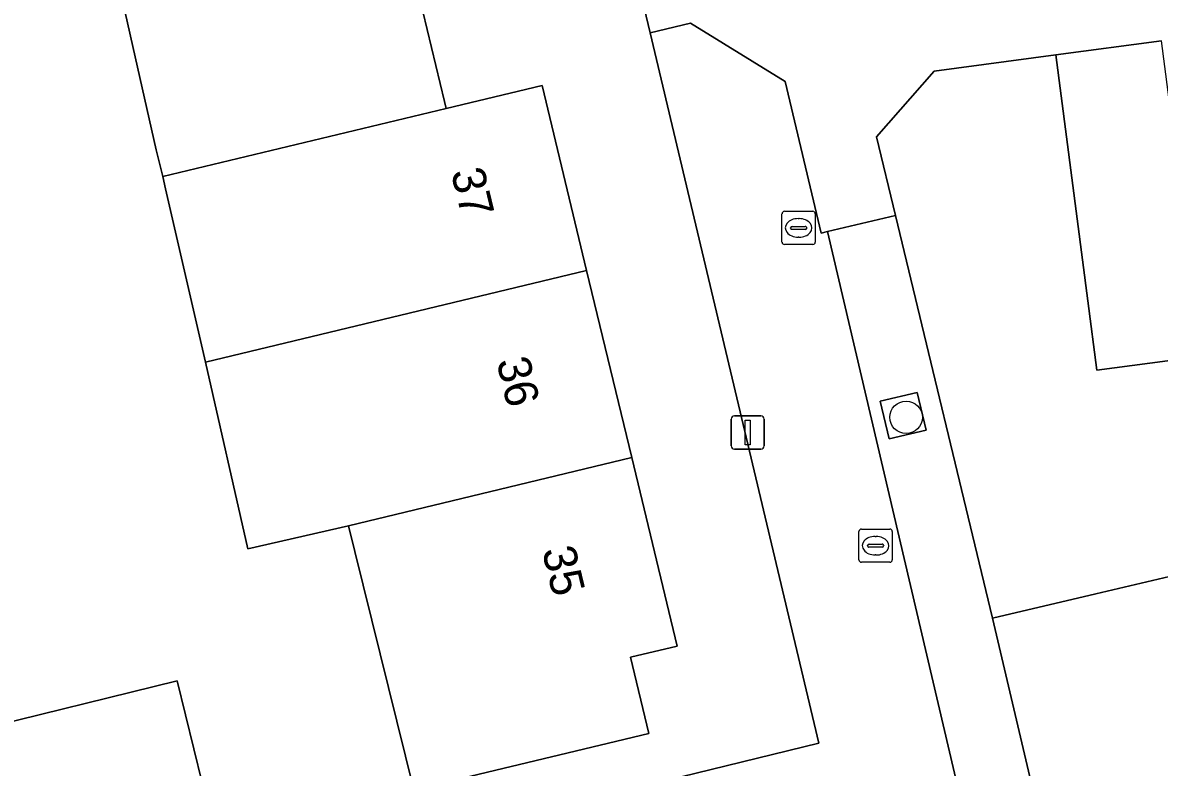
# Model space of a CAD drawing. Extents: x 158472 to 159562, y 388525 to 389606.
# Drawn here: x 159335.08 to 159369.27, y 388869.63 to 388892.04 of the extents above; entities that cross this region are included whole.
import ezdxf

# ---------------------------------------------------------------- set-up
doc = ezdxf.new("R2010")
doc.units = 0
for name, color, linetype in [('IMGEO_Boom', 7, 'Continuous'), ('IMGEO_Erf', 7, 'Continuous'), ('IMGEO_Groenvoorziening', 7, 'Continuous'), ('IMGEO_Kolk', 7, 'Continuous'), ('IMGEO_Lichtmast', 7, 'Continuous'), ('IMGEO_Pand', 7, 'Continuous'), ('IMGEO_Pand_nummerreeks', 7, 'Continuous'), ('IMGEO_Parkeervlak_open', 7, 'Continuous'), ('IMGEO_Rijbaan_lokaal_open', 7, 'Continuous'), ('IMGEO_Voetpad_open', 7, 'Continuous')]:
    doc.layers.add(name, color=color, linetype=linetype)

msp = doc.modelspace()

# ---------------------------------------------------------------- linework, layer by layer
at = {"layer": 'IMGEO_Boom'}
msp.add_circle((159361.653, 388880.161), 0.489, dxfattribs=at)
at = {"layer": 'IMGEO_Erf'}
for points in [[(159349.314, 388867.976), (159359.026, 388870.354), (159353.95, 388891.736), (159353.66, 388892.956), (159336.429, 388903.595), (159307.04, 388896.602), (159302.591, 388888.674), (159277.636, 388882.603)], [(159370.576, 388881.999), (159367.395, 388881.583), (159367.123, 388883.668), (159366.156, 388891.073), (159362.496, 388890.581), (159360.767, 388888.603), (159361.333, 388886.238), (159364.249, 388874.115), (159367.364, 388874.849), (159372.305, 388876.013)], [(159325.949, 388868.897), (159324.443, 388875.093), (159327.508, 388875.838), (159330.572, 388876.583), (159332.078, 388870.387), (159333.531, 388870.701), (159339.724, 388872.227), (159340.481, 388869.158)]]:
    msp.add_lwpolyline(points, dxfattribs=at)
msp.add_lwpolyline([(159346.844, 388868.949), (159345.064, 388876.122), (159344.878, 388876.897), (159341.854, 388876.206), (159340.572, 388881.818), (159339.378, 388887.042), (159339.291, 388887.406), (159339.096, 388888.215), (159337.524, 388895.156), (159337.31, 388895.105), (159336.738, 388897.481), (159340.578, 388898.404), (159341.088, 388896.286), (159344.529, 388897.114), (159345.093, 388894.769), (159346.458, 388895.097), (159347.765, 388889.663), (159347.815, 388889.456), (159350.703, 388890.15), (159352.043, 388884.579), (159353.397, 388878.947), (159354.761, 388873.277), (159353.359, 388872.94), (159353.91, 388870.649)], close=True, dxfattribs=at)
at = {"layer": 'IMGEO_Groenvoorziening'}
msp.add_lwpolyline([(159362.254, 388879.775), (159361.985, 388880.909), (159360.87, 388880.644), (159361.139, 388879.51)], close=True, dxfattribs=at)
at = {"layer": 'IMGEO_Kolk'}
for p, q in [((159357.919, 388885.436), (159357.919, 388886.288)), ((159357.994, 388886.362), (159358.846, 388886.362)), ((159358.92, 388886.288), (159358.92, 388885.436)), ((159358.178, 388885.856), (159358.178, 388885.868)), ((159358.221, 388885.905), (159358.619, 388885.905)), ((159358.407, 388886.142), (159358.432, 388886.142)), ((159358.662, 388885.868), (159358.662, 388885.856)), ((159358.616, 388885.819), (159358.218, 388885.819)), ((159358.43, 388885.582), (159358.405, 388885.582)), ((159358.846, 388885.362), (159357.994, 388885.362)), ((159360.235, 388875.871), (159360.235, 388876.723)), ((159360.31, 388876.797), (159361.162, 388876.797)), ((159361.236, 388876.723), (159361.236, 388875.871)), ((159360.494, 388876.291), (159360.494, 388876.303)), ((159360.537, 388876.34), (159360.935, 388876.34)), ((159360.723, 388876.577), (159360.748, 388876.577)), ((159360.978, 388876.303), (159360.978, 388876.291)), ((159360.932, 388876.254), (159360.534, 388876.254)), ((159360.746, 388876.017), (159360.721, 388876.017)), ((159361.162, 388875.797), (159360.31, 388875.797))]:
    msp.add_line(p, q, dxfattribs=at)
for points in [[(159357.919, 388885.436), (159357.919, 388886.288)], [(159357.994, 388886.362), (159358.846, 388886.362)], [(159358.92, 388886.288), (159358.92, 388885.436)], [(159358.846, 388885.362), (159357.994, 388885.362)], [(159360.235, 388875.871), (159360.235, 388876.723)], [(159360.31, 388876.797), (159361.162, 388876.797)], [(159361.236, 388876.723), (159361.236, 388875.871)], [(159361.162, 388875.797), (159360.31, 388875.797)]]:
    msp.add_lwpolyline(points, dxfattribs=at)
for centre, radius, start, end in [((159357.996, 388886.286), 0.0765, 91.552, 178.448), ((159357.996, 388886.286), 0.0765, 91.552, 178.448), ((159358.844, 388886.286), 0.0765, 1.552, 88.448), ((159358.844, 388886.286), 0.0765, 1.552, 88.448), ((159358.218, 388885.865), 0.0403, 85.8775, 175.7526), ((159358.623, 388885.867), 0.0386, 1.7309, 96.639), ((159358.215, 388885.855), 0.0366, 178.938, 274.7102), ((159358.619, 388885.862), 0.043, 264.8664, 352.4533), ((159357.996, 388885.438), 0.0765, 181.552, 268.448), ((159357.996, 388885.438), 0.0765, 181.552, 268.448), ((159358.844, 388885.438), 0.0765, 271.552, 358.448), ((159358.844, 388885.438), 0.0765, 271.552, 358.448), ((159360.312, 388876.721), 0.0765, 91.552, 178.448), ((159360.312, 388876.721), 0.0765, 91.552, 178.448), ((159361.16, 388876.721), 0.0765, 1.552, 88.448), ((159361.16, 388876.721), 0.0765, 1.552, 88.448), ((159360.534, 388876.3), 0.0403, 85.8775, 175.7526), ((159360.531, 388876.29), 0.0366, 178.938, 274.7102), ((159360.935, 388876.297), 0.043, 264.8664, 352.4533), ((159360.939, 388876.302), 0.0386, 1.7309, 96.639), ((159360.312, 388875.873), 0.0765, 181.552, 268.448), ((159360.312, 388875.873), 0.0765, 181.552, 268.448), ((159361.16, 388875.873), 0.0765, 271.552, 358.448), ((159361.16, 388875.873), 0.0765, 271.552, 358.448)]:
    msp.add_arc(centre, radius, start, end, dxfattribs=at)
for centre, major_axis, ratio, start_param, end_param in [((159358.406, 388885.862), (-0.387, 0.002), 0.722429, 4.712389, 7.853982), ((159358.431, 388885.862), (-0.39, 0.002), 0.717154, 1.570796, 4.712389), ((159360.722, 388876.297), (-0.387, 0.002), 0.722429, 4.712389, 7.853982), ((159360.747, 388876.297), (-0.39, 0.002), 0.717154, 1.570796, 4.712389)]:
    msp.add_ellipse(centre, major_axis=major_axis, ratio=ratio, start_param=start_param, end_param=end_param, dxfattribs=at)
at = {"layer": 'IMGEO_Lichtmast'}
for p, q in [((159356.391, 388879.303), (159356.391, 388880.103)), ((159356.391, 388880.103), (159356.391, 388879.303)), ((159356.491, 388880.203), (159357.281, 388880.203)), ((159357.281, 388880.203), (159356.491, 388880.203)), ((159357.381, 388880.103), (159357.381, 388879.303)), ((159357.381, 388879.303), (159357.381, 388880.103)), ((159357.281, 388879.203), (159356.491, 388879.203)), ((159356.491, 388879.203), (159357.281, 388879.203))]:
    msp.add_line(p, q, dxfattribs=at)
msp.add_lwpolyline([(159356.811, 388880.078), (159356.961, 388880.078), (159356.961, 388879.328), (159356.811, 388879.328), (159356.811, 388880.078)], dxfattribs=at)
for centre, start, end in [((159356.491, 388880.103), 90, 180), ((159356.491, 388880.103), 90, 180), ((159357.281, 388880.103), 0, 90), ((159357.281, 388880.103), 360, 90), ((159356.491, 388879.303), 180, 270), ((159356.491, 388879.303), 180, 270), ((159357.281, 388879.303), 270, 0), ((159357.281, 388879.303), 270, 0)]:
    msp.add_arc(centre, 0.1, start, end, dxfattribs=at)
at = {"layer": 'IMGEO_Pand'}
for points in [[(159346.458, 388895.097), (159345.093, 388894.769), (159344.529, 388897.114), (159341.088, 388896.286), (159340.578, 388898.404), (159336.738, 388897.481), (159337.31, 388895.105), (159337.524, 388895.156), (159339.096, 388888.215), (159339.291, 388887.406), (159347.815, 388889.456), (159347.765, 388889.663)], [(159369.335, 388891.489), (159366.156, 388891.073), (159367.123, 388883.668), (159367.395, 388881.583), (159370.576, 388881.999), (159370.303, 388884.083)], [(159347.815, 388889.456), (159339.291, 388887.406), (159339.378, 388887.042), (159340.572, 388881.818), (159352.043, 388884.579), (159350.703, 388890.15)], [(159344.878, 388876.897), (159353.397, 388878.947), (159352.043, 388884.579), (159340.572, 388881.818), (159341.854, 388876.206)], [(159344.878, 388876.897), (159345.064, 388876.122), (159346.844, 388868.949), (159353.91, 388870.649), (159353.359, 388872.94), (159354.761, 388873.277), (159353.397, 388878.947)], [(159373.043, 388872.882), (159372.305, 388876.013), (159367.364, 388874.849), (159364.249, 388874.115), (159366.668, 388863.846), (159369.022, 388864.4), (159369.34, 388863.048), (159375.042, 388864.391)], [(159334.286, 388867.64), (159340.481, 388869.158), (159339.724, 388872.227), (159333.531, 388870.701)]]:
    msp.add_lwpolyline(points, close=True, dxfattribs=at)
at = {"layer": 'IMGEO_Parkeervlak_open'}
for points in [[(159364.249, 388874.115), (159361.333, 388886.238), (159359.29, 388885.753), (159364.776, 388862.343), (159366.91, 388862.876), (159366.668, 388863.846)], [(159361.139, 388879.51), (159360.87, 388880.644), (159361.985, 388880.909), (159362.254, 388879.775)]]:
    msp.add_lwpolyline(points, close=True, dxfattribs=at)
at = {"layer": 'IMGEO_Rijbaan_lokaal_open'}
msp.add_lwpolyline([(159364.776, 388862.343), (159359.29, 388885.753), (159359.096, 388885.707), (159358.014, 388890.266), (159355.166, 388892.025), (159353.95, 388891.736), (159359.026, 388870.354), (159349.314, 388867.976)], dxfattribs=at)
at = {"layer": 'IMGEO_Voetpad_open'}
msp.add_lwpolyline([(159277.636, 388882.603), (159302.591, 388888.674), (159307.04, 388896.602), (159336.429, 388903.595), (159353.66, 388892.956), (159353.95, 388891.736), (159355.166, 388892.025), (159358.014, 388890.266), (159359.096, 388885.707), (159359.29, 388885.753), (159361.333, 388886.238), (159360.767, 388888.603), (159362.496, 388890.581), (159366.156, 388891.073), (159369.335, 388891.489)], dxfattribs=at)

# ---------------------------------------------------------------- texts
at = {"layer": 'IMGEO_Pand_nummerreeks'}
for s, rotation, p in [('37', 283.5216, (159347.955, 388887.547)), ('36', 283.5229, (159349.324, 388881.853)), ('35', 283.5229, (159350.694, 388876.16))]:
    msp.add_text(s, height=1, rotation=rotation, dxfattribs=at).set_placement(p)

doc.saveas('drawing.dxf')
